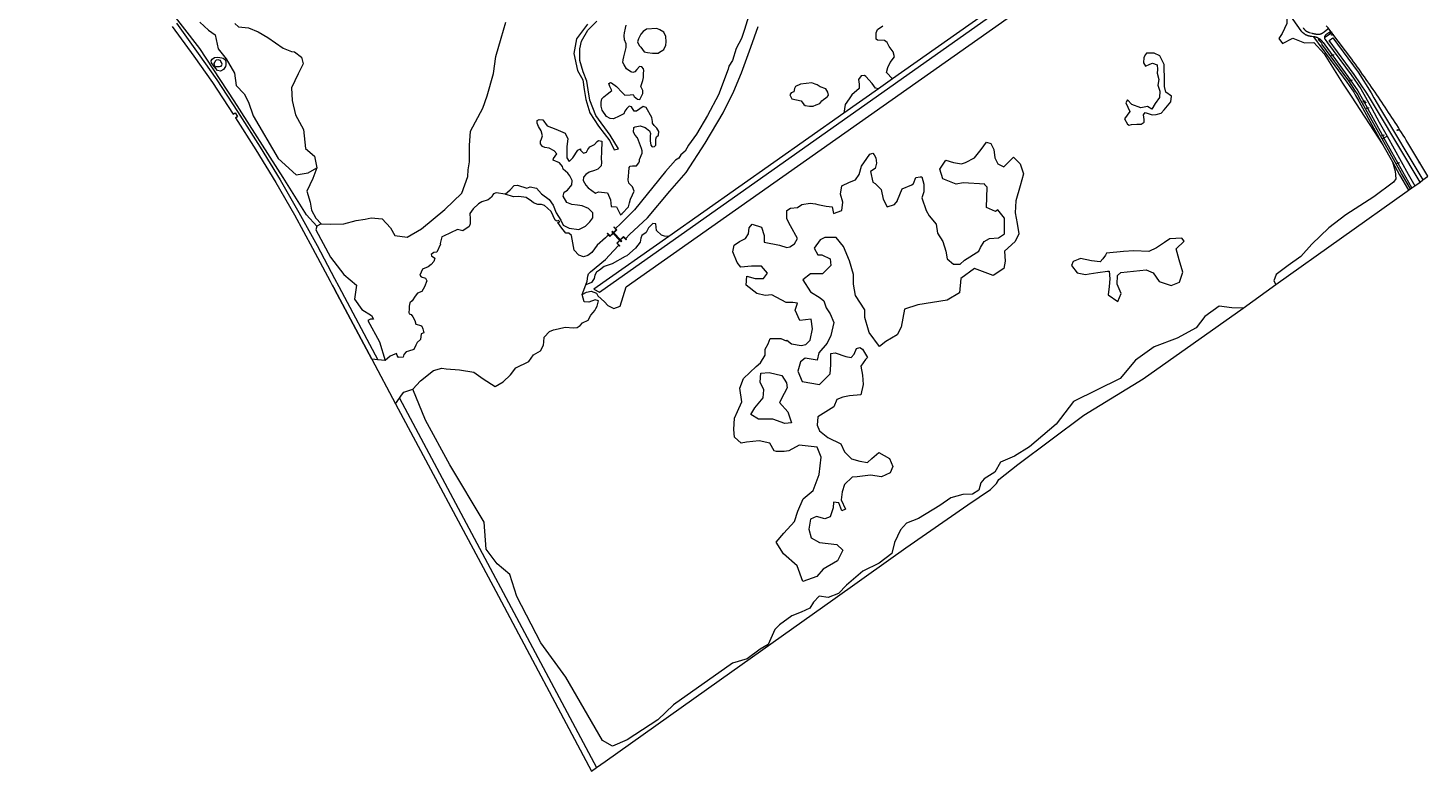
# Model space of a CAD drawing. Header units: metres. Extents: x 138165 to 154469, y 480134 to 494189.
# Tile 1043 of 1056: x 144128 to 145363, y 491221 to 491876. Entities that reach past the tile are written whole.
import ezdxf

# ---------------------------------------------------------------- set-up
doc = ezdxf.new("R2010")
doc.units = ezdxf.units.M
doc.header["$LTSCALE"] = 0.001
doc.header["$MEASUREMENT"] = 0
for name, color, linetype, lineweight in [('TOP-L-topo objecten punt', 7, 'Continuous', 0), ('TOP-L-topo objecten vlak', 7, 'Continuous', 0), ('TOP-L-water beschoeiing', 7, 'Continuous', 0)]:
    doc.layers.add(name, color=color, linetype=linetype, lineweight=lineweight)
doc.styles.add('Style-STANDARD', font='STANDARD.shx')

# ---------------------------------------------------------------- blocks, each defined once
blk = doc.blocks.new('39')
at = {"layer": 'TOP-L-topo objecten punt', "color": 7, "linetype": 'Continuous', "lineweight": 0}
for p, q in [((0.0175, 0.0175), (-0.0175, 0.0175)), ((-0.0175, 0.0175), (-0.0175, -0.0175)), ((0.0175, 0.0175), (0.0175, -0.0175)), ((0.0175, -0.0175), (-0.0175, -0.0175))]:
    blk.add_line(p, q, dxfattribs=at)
blk.add_circle((0, 0), 0.0332, dxfattribs=at)
blk = doc.blocks.new('121')
at = {"layer": 'TOP-L-topo objecten punt', "color": 7, "linetype": 'Continuous', "lineweight": 0}
blk.add_circle((0, 0), 0.025, dxfattribs=at)
at = {"layer": 'TOP-L-topo objecten punt', "color": 7, "linetype": 'Continuous', "lineweight": 0, "style": 'Style-STANDARD'}
blk.add_text('LD', height=0.06, dxfattribs=at).set_placement((0.0483, 0))
blk = doc.blocks.new('16')
at = {"layer": 'TOP-L-topo objecten punt', "color": 7, "linetype": 'Continuous', "lineweight": 0}
blk.add_circle((0, 0), 0.025, dxfattribs=at)
at = {"layer": 'TOP-L-topo objecten punt', "color": 7, "linetype": 'Continuous', "lineweight": 0, "style": 'Style-STANDARD'}
blk.add_text('LM', height=0.06, dxfattribs=at).set_placement((0.0483, 0))
blk = doc.blocks.new('14')
at = {"layer": 'TOP-L-topo objecten punt', "color": 7, "linetype": 'Continuous', "lineweight": 0}
blk.add_circle((0, 0), 0.025, dxfattribs=at)
at = {"layer": 'TOP-L-topo objecten punt', "color": 7, "linetype": 'Continuous', "lineweight": 0, "style": 'Style-STANDARD'}
blk.add_text('VB', height=0.06, dxfattribs=at).set_placement((0.0483, 0))
blk = doc.blocks.new('11')
at = {"layer": 'TOP-L-topo objecten punt', "color": 7, "linetype": 'Continuous', "lineweight": 0}
blk.add_circle((0, 0), 0.025, dxfattribs=at)
at = {"layer": 'TOP-L-topo objecten punt', "color": 7, "linetype": 'Continuous', "lineweight": 0, "style": 'Style-STANDARD'}
blk.add_text('AB', height=0.06, dxfattribs=at).set_placement((0.0483, 0))

msp = doc.modelspace()

# ---------------------------------------------------------------- linework, layer by layer
at = {"layer": 'TOP-L-topo objecten vlak', "flags": 128}
for points in [[(144383, 491701.2), (144373.9, 491711.1), (144353.3, 491744.2), (144310.2, 491811.7), (144279.8, 491857.8), (144181, 491985.4), (144128.3, 492046.7)], [(144693.5, 491692.2), (144627.4, 491645.7), (144632.3, 491642.9), (145154.3, 492011.9)], [(144617.1, 491640.8), (144620.9, 491642.9), (144624.8, 491643.9), (144629.7, 491642), (144630.8, 491639.7), (144636.8, 491634.6), (144639.5, 491631.1), (144645, 491628.5), (144650.5, 491630.6), (144655.7, 491647.7), (145150.8, 491996.6), (145160.9, 491995.3), (145169.4, 491994)], [(145226.9, 491917.7), (145230.3, 491901.9), (145231.7, 491894.4), (145238.2, 491885.7), (145238.2, 491879.7), (145234.2, 491871), (145231.2, 491866.7), (145234.5, 491862.2), (145243.7, 491867), (145254, 491862.9), (145262.1, 491863.2), (145271.4, 491853.1), (145287.3, 491827.1), (145295, 491815.8), (145323.1, 491772.9)], [(144766, 491893.6), (144760, 491874.6), (144757.4, 491866.6), (144752.9, 491857.7), (144749.6, 491847.1), (144746.4, 491842.1), (144745.7, 491839.6), (144737.3, 491817.1), (144727.6, 491798.8), (144717.9, 491782.4), (144710.8, 491772.5), (144707.9, 491767.3), (144704, 491764.1), (144702.2, 491761), (144699.4, 491759.5), (144690.5, 491749.5), (144663.1, 491715.6), (144650.8, 491703.2), (144646.4, 491699)], [(145262, 491868.2), (145260.3, 491868.4), (145260, 491868.4), (145259.7, 491868.4), (145259.4, 491868.5), (145259.1, 491868.5), (145258.8, 491868.6), (145258.4, 491868.7), (145258.1, 491868.7), (145257.8, 491868.8), (145257.5, 491868.9), (145257.2, 491869), (145256.9, 491869.1), (145256.6, 491869.2), (145256.3, 491869.3), (145256, 491869.5), (145255.7, 491869.6), (145255.4, 491869.7), (145255.1, 491869.9), (145254.9, 491870), (145254.6, 491870.2), (145254.3, 491870.4), (145254, 491870.5), (145253.8, 491870.7), (145253.5, 491870.9), (145253.2, 491871.1), (145253, 491871.3), (145252.7, 491871.5), (145252.5, 491871.7), (145252.3, 491871.9), (145252, 491872.1), (145251.8, 491872.4), (145251.6, 491872.6), (145251.4, 491872.8), (145251.2, 491873.1), (145250.9, 491873.3), (145236.9, 491893.3)], [(144259.3, 491880), (144278.4, 491853.5), (144294.8, 491830.2), (144313.1, 491802.4), (144315.2, 491799.1), (144333, 491770.8), (144350.6, 491742), (144367.2, 491713.3), (144383.2, 491684), (144398.7, 491654.9), (144402.5, 491647.9), (144436.9, 491583.3)], [(144279.8, 491881.1), (144287.5, 491873.9), (144293.5, 491869.8), (144295.9, 491857.5), (144303.1, 491848.6), (144310.3, 491836.2), (144311.9, 491825.3), (144318.8, 491817.7), (144322.8, 491810.4), (144326.8, 491798.4), (144348.8, 491760.9), (144364.9, 491746.5), (144375.5, 491748.2), (144383, 491752.6)], [(144310.6, 491879.8), (144313.9, 491876.9), (144322.8, 491876.1), (144331.2, 491872.5), (144339.7, 491867.6), (144353.3, 491858), (144360.6, 491855.2), (144363.4, 491854.8), (144369.4, 491850.3), (144371, 491844.3), (144366.6, 491835.5), (144360.6, 491823), (144361.4, 491812.1), (144364.2, 491799.3), (144371.4, 491786.4), (144373, 491769.5), (144381, 491762.9), (144383, 491752.6)], [(144386.9, 491703.2), (144394.7, 491702.8), (144406.9, 491703.2), (144417.7, 491706.2), (144425.5, 491707.2), (144430.9, 491708.6), (144440.6, 491707.6), (144448, 491699.8), (144451.9, 491693), (144462.6, 491691.5), (144475.3, 491698.8), (144495.8, 491716), (144510.9, 491730.4), (144516.2, 491745), (144516.5, 491750.8), (144517.5, 491757.8), (144517.5, 491772.4), (144518.6, 491785), (144529.3, 491805.1), (144533.2, 491816), (144538.7, 491835.9), (144541, 491850.8), (144545.7, 491866.9), (144549.6, 491881)], [(144621.6, 491879.3), (144612.1, 491866.4), (144609.6, 491853.4), (144612.8, 491838.3), (144617.5, 491830.1), (144618.7, 491821.6), (144620.3, 491812.8), (144623.8, 491801.1), (144631.3, 491789.2), (144641.4, 491776.3), (144645.2, 491768.4), (144649, 491769.4), (144641.7, 491781.3), (144629.1, 491798.7), (144623.8, 491812.2), (144622.2, 491821.4), (144621.2, 491828.9), (144617.8, 491837.1), (144614.9, 491847.2), (144614.9, 491857.6), (144616.5, 491864.2), (144621.9, 491873.9), (144629.8, 491881.8)], [(144968.7, 491886), (144890.6, 491831)], [(144255.6, 491877.3), (144274.7, 491850.9), (144291, 491827.7), (144309.3, 491799.9), (144311.1, 491801), (144313.2, 491797.8), (144311.4, 491796.7), (144329.2, 491768.4), (144346.8, 491739.7), (144363.3, 491711.1), (144379.3, 491681.9), (144394.7, 491652.8), (144396.6, 491649.3), (144398.5, 491645.7), (144431.5, 491583.8)], [(144549.1, 491729.3), (144553.6, 491733.3), (144557.1, 491737), (144560, 491737.2), (144568.1, 491734.7), (144571.2, 491735.8), (144576.8, 491734.7), (144581.1, 491729.6), (144588, 491724.8), (144591.3, 491719.6), (144594.2, 491712.8), (144598.3, 491706.4), (144600.2, 491702), (144605.6, 491699.4), (144614.1, 491698.3), (144619.8, 491701.2), (144623.8, 491704.9), (144626.5, 491708.4), (144626.3, 491713), (144622.5, 491716.7), (144617, 491719.2), (144612.8, 491719.8), (144607.8, 491720.4), (144603.5, 491722.1), (144600.2, 491727.7), (144601, 491731), (144604.1, 491732.9), (144608, 491737.6), (144608.1, 491741.3), (144606, 491745.5), (144604.3, 491747.8), (144600.2, 491751.5), (144599.6, 491753.8), (144597.1, 491757.1), (144591.5, 491759.4), (144591.7, 491760.8), (144594.6, 491765), (144592.3, 491767.5), (144587.9, 491769.9), (144584.2, 491770.6), (144582.1, 491771.4), (144580.3, 491773.7), (144580.1, 491776.1), (144581.1, 491778.2), (144581.9, 491780.9), (144580.9, 491785.3), (144578.4, 491789), (144577.2, 491792.1), (144577.2, 491794.4), (144579, 491795.3), (144582.3, 491795), (144586.1, 491789.7), (144593.9, 491786.6), (144601.9, 491783.2), (144604.2, 491778.2), (144603.6, 491771.4), (144603.4, 491765.2), (144603.4, 491762.5), (144603.6, 491761.5), (144605.4, 491758.2), (144608.7, 491761.3), (144613.3, 491768.3), (144615.4, 491769.3), (144615.6, 491768.1), (144618.1, 491765.6), (144620.9, 491766.5), (144622, 491768.9), (144623.8, 491771), (144625.5, 491772), (144627.8, 491773.3), (144630.1, 491775.8), (144631.5, 491776.8), (144634.4, 491776.2), (144634.2, 491776), (144634, 491766.4), (144633.6, 491761.1), (144634, 491757.4), (144633.6, 491754.4), (144630.7, 491751.4), (144627.8, 491750.3), (144623.2, 491748.7), (144620.1, 491746.8), (144618.3, 491744.5), (144618, 491741.4), (144620.1, 491737.3), (144622.2, 491735), (144628.8, 491730.2), (144631.3, 491731.5), (144639.4, 491730.7), (144641.9, 491724.5), (144642.7, 491718.4), (144647.2, 491718.2), (144650.7, 491711.2), (144652.4, 491712.2), (144657.8, 491718.2), (144658.6, 491721.6), (144659.7, 491724.9), (144661.5, 491728.8), (144662.7, 491732.1), (144661.3, 491735.8), (144658, 491739.1), (144658, 491739.3), (144657.6, 491741.8), (144657.8, 491745.4), (144658.2, 491748.4), (144658.4, 491752.8), (144659.2, 491754.2), (144661.3, 491754.5), (144664.8, 491754.4), (144666.9, 491757.1), (144667.5, 491758.4), (144667.5, 491759.8), (144670, 491765.6), (144670, 491767.5), (144669.2, 491769.6), (144665.9, 491779.1), (144663.6, 491781.3), (144662.3, 491784), (144662.5, 491788.2), (144663.6, 491788.8), (144668.1, 491789.6), (144672.5, 491788.2), (144676.4, 491785.3), (144677.2, 491783), (144677, 491780.9), (144676.8, 491776.4), (144677.4, 491772.7), (144678.7, 491771.2), (144680.8, 491771.4), (144682, 491772.7), (144682, 491775.1), (144681.8, 491778), (144682.6, 491779.9), (144684.3, 491781.3), (144684.5, 491784.5), (144682.8, 491787.5), (144680.5, 491789.8), (144679.1, 491791.9), (144678.9, 491793.5), (144678.5, 491796.9), (144673.3, 491805.8), (144670.8, 491806.6), (144665, 491802.7), (144662.9, 491802.7), (144660.5, 491806.4), (144658.4, 491807.1), (144656.3, 491805), (144654.5, 491802.7), (144653.6, 491800.2), (144649.7, 491798.1), (144644.5, 491795.9), (144641.8, 491796.1), (144638.5, 491797.9), (144634.6, 491803.3), (144633.6, 491807.1), (144633.6, 491810.6), (144634.2, 491813.3), (144636.1, 491815.1), (144638.9, 491817.6), (144643.1, 491820.9), (144641.4, 491824.4), (144640.4, 491826.9), (144642.1, 491827.8), (144642.9, 491827.6), (144647.2, 491824.2), (144652.4, 491819.1), (144654.5, 491816.8), (144659.4, 491817), (144661.9, 491817.2), (144662.7, 491815.6), (144665.8, 491813.1), (144667.7, 491812.7), (144670.6, 491818), (144670.4, 491820.9), (144668.7, 491824.4), (144670.6, 491829.7), (144671, 491832.3), (144671, 491835.9), (144671.4, 491838.3), (144671.2, 491840), (144669.6, 491841.7), (144667.5, 491841.9), (144665.2, 491839.4), (144663.4, 491837.3), (144661.7, 491836.5), (144659.8, 491837.3), (144656.1, 491840), (144654.1, 491843.3), (144652.8, 491845.4), (144653, 491847.9), (144653.8, 491850.4), (144655.9, 491858.7), (144655.7, 491862), (144654.3, 491865.5), (144654, 491869.4), (144654.3, 491871.5), (144655.3, 491875.6), (144655.9, 491878.3)], [(144655.4, 491690.1), (144655.6, 491690.3), (144658.8, 491693.9), (144674.7, 491708.4), (144694.2, 491732), (144708.8, 491748.4), (144725.5, 491774.3), (144741.3, 491801), (144750.6, 491820.2), (144757.4, 491836.3), (144765.7, 491859.1), (144772.2, 491877.1)], [(144671.7, 491855), (144674.6, 491854.2), (144678.9, 491853.7), (144681.8, 491853.7), (144683.9, 491853.8), (144686.8, 491855.8), (144687.2, 491855.8), (144688.9, 491856.9), (144690.9, 491860.6), (144691.1, 491863.7), (144690.9, 491868.4), (144689.1, 491872.2), (144685.4, 491874.4), (144682.9, 491875.5), (144673.8, 491874.9), (144670.7, 491872.8), (144668.8, 491870.3), (144666.7, 491866.4), (144665.9, 491863.7), (144667.1, 491860.4), (144668.6, 491859.1), (144671.7, 491855)], [(144890.6, 491831), (144885.2, 491836.7), (144886.4, 491841.1), (144888.7, 491845.4), (144892.3, 491850.6), (144891.1, 491854.9), (144887.6, 491859.6), (144886, 491863.2), (144883.6, 491864.8), (144877.3, 491865.2), (144876.1, 491866), (144876.1, 491871.5), (144877.3, 491874.7), (144882, 491877.8)], [(145252.7, 491876), (145252.8, 491875.8), (145253, 491875.6), (145253.1, 491875.4), (145253.3, 491875.2), (145253.5, 491875), (145253.7, 491874.8), (145253.9, 491874.6), (145254, 491874.4), (145254.2, 491874.2), (145254.4, 491874), (145254.6, 491873.8), (145254.9, 491873.7), (145255.1, 491873.5), (145255.3, 491873.3), (145255.5, 491873.2), (145255.7, 491873), (145256, 491872.9), (145256.2, 491872.8), (145256.5, 491872.6), (145256.7, 491872.5), (145256.9, 491872.4), (145257.2, 491872.3), (145257.4, 491872.2), (145257.7, 491872.1), (145258, 491872), (145260.6, 491871.2), (145260.9, 491871.1), (145261.3, 491871), (145261.7, 491870.9), (145262.1, 491870.9), (145262.5, 491870.8), (145262.8, 491870.7), (145263.2, 491870.6), (145263.6, 491870.6), (145264, 491870.5), (145264.4, 491870.5), (145264.7, 491870.5), (145265.1, 491870.4), (145265.5, 491870.4), (145265.9, 491870.4), (145266.3, 491870.4), (145266.5, 491870.4), (145266.7, 491870.4), (145266.9, 491870.4), (145267.1, 491870.4), (145267.3, 491870.5), (145267.5, 491870.5), (145267.7, 491870.5), (145267.9, 491870.6), (145268.1, 491870.6), (145268.3, 491870.7), (145268.4, 491870.8), (145268.6, 491870.8), (145268.8, 491870.9), (145269, 491871), (145269.2, 491871.1), (145269.3, 491871.2), (145269.5, 491871.3), (145271.4, 491872.6), (145274.6, 491875.1), (145274.6, 491875.2), (145274.7, 491875.2), (145274.7, 491875.3), (145274.7, 491875.3), (145274.7, 491875.4), (145274.8, 491875.5), (145274.8, 491875.5), (145274.8, 491875.6), (145274.8, 491875.6), (145274.7, 491875.7), (145274.7, 491875.8), (145274.7, 491875.8), (145274.7, 491875.9)], [(145262, 491868.2), (145291.2, 491828.2), (145297.3, 491819.2), (145298.5, 491817.1), (145301.7, 491811.5), (145323.1, 491772.9)], [(145267.4, 491866.1), (145267.1, 491866.3), (145266.9, 491866.4), (145266.6, 491866.6), (145266.4, 491866.7), (145266.1, 491866.9), (145265.9, 491867), (145265.6, 491867.1), (145265.3, 491867.3), (145265.1, 491867.4), (145264.8, 491867.5), (145264.5, 491867.6), (145264.2, 491867.7), (145264, 491867.8), (145263.7, 491867.8), (145263.4, 491867.9), (145263.1, 491868), (145262.8, 491868), (145262.5, 491868.1), (145262.2, 491868.1), (145262, 491868.2)], [(145277.1, 491872.9), (145272.8, 491870), (145272.7, 491869.9), (145272.5, 491869.8), (145272.4, 491869.7), (145272.3, 491869.6), (145272.2, 491869.4), (145272.1, 491869.3), (145272.1, 491869.2), (145272, 491869.1), (145271.9, 491869), (145271.8, 491868.8), (145271.8, 491868.7), (145271.7, 491868.5), (145271.7, 491868.4), (145271.6, 491868.3), (145271.6, 491868.1), (145271.6, 491868), (145271.5, 491867.8), (145271.5, 491867.7), (145271.5, 491867.5), (145271.5, 491867.4), (145271.5, 491867.2), (145271.5, 491867.1)], [(145278.1, 491871.6), (145271.5, 491867.1)], [(145271.5, 491867.1), (145271.6, 491866.9), (145271.6, 491866.8), (145271.6, 491866.7), (145271.6, 491866.5), (145271.7, 491866.4), (145271.7, 491866.3), (145271.8, 491866.2), (145271.8, 491866), (145271.9, 491865.9), (145272, 491865.8), (145272.1, 491865.7), (145274.3, 491862.9), (145295.1, 491834.5), (145303.5, 491822.3), (145313.3, 491805), (145319.9, 491792.8), (145326.7, 491780.6)], [(145274.7, 491875.9), (145272.9, 491877.9)], [(145277.1, 491872.9), (145274.7, 491875.9)], [(145355.8, 491740.1), (145318.3, 491802.8), (145312.1, 491813.2), (145309, 491818.4), (145297.7, 491834.9), (145275.7, 491864.8), (145278.8, 491867.1), (145301.2, 491836.9), (145312.6, 491818.8), (145315.1, 491814.2), (145321, 491804.4), (145358.2, 491741.9)], [(145278.1, 491871.6), (145277.1, 491872.9)], [(145358.2, 491741.9), (145362.4, 491744.9), (145362.8, 491745.2), (145348.6, 491768.8), (145345.1, 491774.6), (145343.7, 491776.9), (145342.3, 491779.2), (145340.9, 491781.4), (145339.5, 491783.7), (145338.1, 491785.9), (145336.7, 491788.2), (145335.3, 491790.4), (145333.8, 491792.6), (145332.4, 491794.9), (145331, 491797.1), (145329.5, 491799.3), (145328.1, 491801.5), (145326.6, 491803.7), (145325.1, 491806), (145323.7, 491808.2), (145322.2, 491810.4), (145320.7, 491812.6), (145319.2, 491814.8), (145317.7, 491817.1), (145316.1, 491819.3), (145314.6, 491821.6), (145313, 491823.8), (145311.5, 491826.1), (145309.9, 491828.3), (145308.4, 491830.6), (145306.8, 491832.8), (145305.2, 491835), (145303.6, 491837.2), (145302, 491839.5), (145300.4, 491841.7), (145298.8, 491843.9), (145297.2, 491846.1), (145295.6, 491848.3), (145278.1, 491871.6)], [(145322.4, 491778.3), (145303.4, 491812.5), (145300.3, 491818.1), (145299, 491820.2), (145292.9, 491829.4), (145269.1, 491861.7), (145269.5, 491862), (145269.1, 491862.5), (145268.9, 491862.7), (145268.8, 491863), (145268.6, 491863.2), (145268.4, 491863.4), (145268.2, 491863.6), (145268, 491863.8), (145267.8, 491864), (145267.6, 491864.2), (145267.4, 491864.4), (145267.2, 491864.6), (145267, 491864.7), (145266.8, 491864.9), (145266.6, 491865.1), (145267.4, 491866.1)], [(145267.4, 491866.1), (145267.6, 491865.9), (145267.9, 491865.7), (145268.1, 491865.5), (145268.3, 491865.3), (145268.6, 491865.1), (145268.8, 491864.9), (145269, 491864.7), (145269.2, 491864.5), (145269.4, 491864.2), (145269.6, 491864), (145269.8, 491863.8), (145270, 491863.5), (145270.2, 491863.3), (145270.4, 491863), (145271.9, 491861), (145292.2, 491833.1), (145300.9, 491820.4), (145304.8, 491813.6), (145324, 491779.1)], [(144292.9, 491850), (144295.7, 491850.1), (144299.3, 491849.7), (144300.3, 491849.3), (144301.5, 491848.5), (144302.5, 491847.1), (144302.8, 491845.9), (144302.8, 491844.6), (144302.9, 491843.5), (144302.6, 491841.8), (144300.7, 491839.3), (144298, 491837.7), (144295.3, 491838.4), (144292.6, 491841.8), (144290.2, 491845.2), (144289.8, 491846.8), (144290.6, 491848.4), (144292.9, 491850)], [(144294.5, 491841.8), (144295.6, 491841.9), (144296.7, 491841.8), (144297.3, 491841.8), (144298.6, 491842.3), (144299.2, 491843.2), (144299.5, 491844.1), (144299, 491845.4), (144298.5, 491846.4), (144298.1, 491847.2), (144297, 491847.6), (144296.1, 491847.8), (144294.3, 491847.5), (144293.4, 491846.5), (144293.1, 491845.9), (144292.8, 491845.4), (144292.2, 491844.7), (144292.4, 491843.5), (144293.1, 491842.1), (144293.9, 491841.7), (144294.5, 491841.8)], [(145126.3, 491820.2), (145126.1, 491814.7), (145122.3, 491809.2), (145119.3, 491804.3), (145115.5, 491806.8), (145109.6, 491805.4), (145101.8, 491808.5), (145097.9, 491812.6), (145096.3, 491809.8), (145099.8, 491802.4), (145095.2, 491795.8), (145097.7, 491791.2), (145099.2, 491790.1), (145101.5, 491790.8), (145106.2, 491791.2), (145110, 491791.2), (145112.5, 491792.9), (145112.5, 491795.2), (145111.9, 491799.2), (145113.4, 491801.3), (145119.7, 491799.4), (145123.1, 491799.6), (145127.6, 491800.9), (145130.3, 491803.7), (145136.2, 491810.9), (145136.7, 491815.9), (145131.6, 491819.3), (145130.5, 491824.2), (145130.5, 491834.1), (145130.3, 491838.3), (145130.3, 491843.8), (145126.3, 491851.3), (145121.4, 491853.8), (145114.7, 491853.6), (145113.6, 491852.5), (145112.3, 491849.8), (145111.9, 491845.3), (145113.6, 491842.2), (145117.4, 491843.9), (145119.9, 491844.9), (145124, 491843.4), (145124.2, 491839.4), (145124, 491836), (145125.4, 491830.5), (145124.6, 491825.4), (145126.3, 491820.2)], [(144878.3, 491822.3), (144875.7, 491822.9), (144872.6, 491826.9), (144867, 491833.2), (144865.8, 491834), (144863.1, 491833.6), (144860.7, 491830.4), (144861.1, 491826.5), (144861.1, 491822.5), (144854.8, 491817), (144852.4, 491813.4), (144848.9, 491808.3), (144847.8, 491800.9)], [(144890.6, 491831), (144878.3, 491822.3)], [(144829.9, 491812.9), (144831.8, 491814.2), (144833.3, 491815.4), (144834.1, 491816.7), (144833.7, 491819.4), (144831.8, 491822.1), (144826.9, 491824.1), (144824.3, 491825.8), (144822.5, 491826.5), (144819.6, 491827.4), (144809.6, 491826.5), (144805, 491824.2), (144804.3, 491822.5), (144803.6, 491819.5), (144801.2, 491818.6), (144800, 491816.9), (144801.9, 491813.5), (144810.1, 491811.7), (144812.4, 491808.4), (144813.7, 491807.6), (144817.3, 491806.9), (144820.6, 491807), (144823.4, 491808.1), (144826.6, 491809.4), (144827.3, 491810.5), (144828.4, 491811.8), (144829.9, 491812.9)], [(144878.3, 491822.3), (144847.8, 491800.9)], [(144847.8, 491800.9), (144693.5, 491692.2)], [(145324, 491779.1), (145326.7, 491780.6)], [(145326.7, 491780.6), (145345.3, 491746.9), (145345.3, 491746.9), (145351.1, 491736.7)], [(144979.4, 491657.8), (144962.8, 491663.8), (144950.9, 491655.1), (144949.6, 491642.5), (144938.9, 491635.9), (144913, 491631.9), (144901.1, 491627.9), (144898.4, 491612), (144894.6, 491605.5), (144884.7, 491599.5), (144879.1, 491595), (144870.1, 491607.4), (144869.4, 491609.4), (144866.1, 491620.7), (144866.1, 491627.3), (144858.1, 491640), (144856.1, 491649.9), (144856.1, 491658.6), (144852.8, 491670.5), (144847.5, 491683.1), (144840.9, 491691.1), (144830.9, 491691.1), (144826.9, 491689.1), (144821.6, 491681.8), (144824.9, 491675.8), (144828.3, 491675.8), (144835.6, 491672.5), (144836.2, 491666.5), (144828.9, 491659.2), (144818.3, 491659.2), (144811.7, 491653.9), (144818.3, 491643.3), (144826.9, 491638), (144830.2, 491635.3), (144832.2, 491629.3), (144835.6, 491624), (144838.9, 491616.1), (144836.2, 491604.8), (144832.9, 491598.1), (144825.6, 491589.5), (144824.3, 491582.9), (144813.6, 491584.8), (144809.5, 491581.6), (144807.2, 491573.4), (144811, 491564.3), (144826.3, 491561.6), (144835.6, 491570.9), (144836.2, 491578.9), (144836.2, 491588.8), (144840.2, 491589.5), (144849.5, 491586.2), (144854.1, 491585.5), (144856.8, 491588.2), (144858.8, 491593.2), (144861.8, 491594.3), (144864.2, 491592.6), (144868.6, 491585.5), (144866.8, 491583.6), (144862.8, 491577.6), (144864.1, 491569.7), (144864.8, 491561.7), (144862.8, 491552.4), (144852.8, 491551.7), (144846.8, 491550.4), (144841.5, 491548.4), (144838.9, 491541.8), (144824.9, 491533.1), (144824.3, 491525.8), (144826.2, 491520.6), (144833.7, 491514.9), (144845.2, 491509.3), (144848.2, 491502.3), (144854.5, 491496.1), (144861.8, 491494.1), (144868.7, 491492.7), (144872.3, 491496.4), (144878.6, 491501.7), (144887.9, 491496.4), (144890.9, 491489.4), (144888.5, 491483.8), (144881, 491480.2), (144871.1, 491481.5), (144859.5, 491480.2), (144855.2, 491479.9), (144848.3, 491473.3), (144846.3, 491467), (144845.3, 491460), (144849.3, 491451.8), (144845.9, 491450.1), (144843.3, 491457.4), (144838.7, 491457.7), (144838.3, 491452.8), (144835.7, 491444.8), (144831.1, 491443.2), (144823.5, 491445.2), (144818.2, 491442.8), (144816.9, 491433.9), (144818.8, 491426.3), (144826.4, 491422.3), (144841.6, 491420.4), (144846.9, 491415.4), (144842, 491406.1), (144829.4, 491398.9), (144823.8, 491392.2), (144811.6, 491388), (144806.6, 491401.8), (144794.4, 491412.3), (144788.1, 491422.6), (144794.7, 491430.5), (144804.3, 491440.8), (144807.3, 491450), (144811.9, 491460.9), (144820.8, 491468.2), (144826.1, 491482.1), (144827.8, 491497.6), (144824.1, 491506.2), (144808.3, 491508.2), (144799.2, 491503.2), (144795.1, 491502.6), (144788.4, 491502.6), (144786.4, 491503.2), (144782.4, 491509.9), (144773.1, 491511.9), (144761.9, 491510.6), (144757.2, 491509.9), (144751.2, 491515.2), (144750.6, 491521.8), (144751.2, 491531.8), (144753.9, 491537.8), (144757.9, 491546.4), (144755.9, 491558.4), (144759.2, 491567), (144770.3, 491577.4), (144774.3, 491580.8), (144778.3, 491587.4), (144778.3, 491592.7), (144780.9, 491597.4), (144782.9, 491602), (144792.2, 491602), (144796.9, 491600), (144797.5, 491600.7), (144801.5, 491597.4), (144810.1, 491596), (144814.1, 491596.7), (144818.1, 491600.7), (144820.1, 491610.6), (144818.8, 491619.3), (144808.8, 491617.9), (144804.8, 491627.2), (144806.8, 491633.2), (144802.8, 491633.9), (144796.9, 491633.9), (144784.2, 491640.5), (144778.3, 491639.9), (144771, 491641.8), (144761.7, 491649.2), (144762.3, 491657.1), (144769.6, 491655.1), (144776.9, 491655.1), (144780.3, 491659.8), (144775, 491665.8), (144766.3, 491665.8), (144757, 491665.1), (144753.7, 491669.1), (144749.7, 491678.4), (144751.1, 491684.4), (144755.7, 491687.7), (144761, 491690.3), (144763.7, 491694.3), (144764.3, 491699.6), (144767, 491702.9), (144775, 491700.3), (144777.6, 491693), (144777.6, 491687), (144790.9, 491684.4), (144797.5, 491682.4), (144800.2, 491683), (144804.2, 491685.7), (144806.8, 491690.3), (144800.8, 491701.6), (144797.5, 491707.6), (144797.5, 491714.9), (144800.8, 491716.9), (144806.8, 491717.6), (144810.8, 491720.2), (144818.1, 491721.5), (144822.8, 491720.9), (144824.7, 491720.2), (144832.1, 491718.9), (144837.4, 491718.2), (144838.7, 491712.2), (144846, 491714.9), (144846.7, 491722.2), (144844.7, 491729.5), (144846, 491736.8), (144852.6, 491740.1), (144857.9, 491742.1), (144861.3, 491746.8), (144863.3, 491754.1), (144867.9, 491760.7), (144870.6, 491764.7), (144873.2, 491765.4), (144874.5, 491764), (144875.9, 491761.4), (144876.5, 491756.7), (144875.2, 491752.1), (144871.2, 491749.4), (144873.2, 491740.1), (144875.2, 491738.8), (144880.5, 491733.5), (144882.5, 491724.9), (144885.8, 491718.2), (144892.5, 491720.2), (144895.1, 491723.5), (144895.1, 491724.2), (144899.1, 491734.2), (144907.7, 491737.5), (144909.1, 491738.8), (144911.1, 491744.1), (144915, 491744.8), (144916.4, 491744.8), (144918.4, 491738.1), (144918.4, 491731.5), (144916.4, 491726.2), (144920.4, 491714.9), (144923, 491710.2), (144929, 491702.9), (144930.3, 491695), (144935, 491687.7), (144937.6, 491679), (144938.9, 491672.4), (144944.3, 491667.7), (144950.2, 491667.7), (144954.2, 491671.1), (144966.8, 491679), (144968.2, 491682.4), (144971.5, 491687.7), (144976.1, 491690.3), (144984.1, 491691), (144989.4, 491694.3), (144989.4, 491708.3), (144983.4, 491715.6), (144981.4, 491714.2), (144973.5, 491717.6), (144974.1, 491735.5), (144972.1, 491737.5), (144972.1, 491738.1), (144952.9, 491739.5), (144946.9, 491738.1), (144935, 491742.8), (144932.3, 491751.4), (144937.6, 491759.4), (144944.3, 491757.4), (144951.6, 491756.1), (144954.9, 491757.4), (144962.8, 491761.4), (144968.8, 491768.7), (144973.5, 491775.3), (144977.4, 491774), (144980.1, 491768.7), (144980.8, 491761.4), (144983.4, 491756.1), (144988.7, 491753.4), (144997.4, 491762), (145003.3, 491756.1), (145006, 491747.4), (145003.3, 491736.8), (144999.4, 491723.5), (144998.7, 491712.9), (145000.7, 491703.6), (145002, 491694.3), (144998.7, 491687.7), (144989.4, 491679), (144990.1, 491670.4), (144988.7, 491663.8), (144979.4, 491657.8)], [(145322.4, 491778.3), (145324, 491779.1)], [(145347.3, 491734), (145339.5, 491747.5), (145322.4, 491778.3)], [(145323.1, 491772.9), (145331.4, 491758)], [(145348.6, 491735), (145340.6, 491749.1), (145324, 491779.1)], [(145331.4, 491758), (145333.8, 491749.7), (145334.6, 491742.8), (145332.4, 491739.9), (145315.1, 491727.1), (145290.4, 491711.2), (145275.4, 491699.8), (145260.5, 491685.4), (145250.8, 491674.3), (145239.6, 491666.5), (145229, 491658.6), (145226.8, 491653.1), (145228.7, 491649.6)], [(145331.4, 491758), (145337.8, 491746.5), (145345.6, 491732.8)], [(144383, 491752.6), (144379.6, 491743.3), (144374.2, 491732.1), (144377.1, 491722.3), (144378.2, 491715.2), (144382, 491708.1), (144386.9, 491703.2)], [(145228.7, 491649.6), (145344.4, 491731.9), (145345.6, 491732.8)], [(145345.6, 491732.8), (145347.3, 491734)], [(145347.3, 491734), (145348.6, 491735)], [(145348.6, 491735), (145351.1, 491736.7)], [(145351.1, 491736.7), (145355.8, 491740.1)], [(145355.8, 491740.1), (145358.2, 491741.9)], [(144549.1, 491729.3), (144541.2, 491730.6), (144538.9, 491729.8), (144538.2, 491728.7), (144536.9, 491726.6), (144534, 491724.4), (144528.5, 491722.7), (144525.7, 491721), (144521, 491716.4), (144518, 491712.3), (144517.8, 491711.2), (144518.2, 491708.7), (144518.3, 491706.1), (144518.2, 491703.2), (144517.2, 491701), (144511.9, 491697.2), (144507, 491698.1), (144494.6, 491692.3), (144493.3, 491691.7), (144491.9, 491685.9), (144492.1, 491685.3), (144488.9, 491678.3), (144486.3, 491678.1), (144483.8, 491676.2), (144484, 491674.9), (144487.2, 491673), (144486.3, 491670), (144483.8, 491667.5), (144481.2, 491665.3), (144476.1, 491663.2), (144475.1, 491660.7), (144473.8, 491657.9), (144474.9, 491656.6), (144478.7, 491655.4), (144480, 491653), (144478, 491647.7), (144475.5, 491643.6), (144471.9, 491642.1), (144469.6, 491639.4), (144467, 491635.3), (144465.1, 491633.6), (144464.5, 491630.7), (144464.4, 491627.9), (144464, 491625.2), (144464.4, 491623.9), (144466.1, 491623.2), (144467.6, 491621.3), (144469.3, 491618.1), (144470.4, 491614.7), (144474.6, 491613.5), (144475.7, 491613), (144476.6, 491610.7), (144477.4, 491607.1), (144475.1, 491606.2), (144474.4, 491601.2), (144471.5, 491598.6), (144470.4, 491596.3), (144468.7, 491592.4), (144463.8, 491591), (144461.7, 491590.5), (144459.8, 491588), (144459.1, 491585.6), (144455.1, 491585.4), (144454, 491587.1), (144453.2, 491589), (144451.9, 491588.4), (144447.7, 491586.7), (144443.2, 491582.7)], [(144640.5, 491693.3), (144638.7, 491692.1), (144637.6, 491690.9), (144630.2, 491684.5), (144625.5, 491678), (144622, 491675.2), (144618.1, 491674.1), (144613.9, 491675.6), (144610, 491680), (144607.7, 491692.9), (144605.2, 491694.9), (144602.7, 491695), (144599, 491699.5), (144595.6, 491704.5), (144597.2, 491705.1), (144596.2, 491706.3), (144594.7, 491705.5), (144593.3, 491706.5), (144589.7, 491714), (144586.3, 491717), (144583.7, 491719.5), (144581.2, 491720.2), (144577.8, 491720.3), (144574.1, 491721.6), (144572.2, 491723.3), (144567.7, 491726.3), (144561, 491727.2), (144556.5, 491727.1), (144549.1, 491729.3)], [(144383, 491701.2), (144382.1, 491697.9), (144395, 491673.7), (144406.9, 491658.5), (144412.4, 491653.8), (144418.1, 491649.1), (144416.3, 491636.7), (144422.6, 491627.6), (144431.2, 491622.3), (144432.9, 491619.3), (144430.4, 491619.3), (144428.1, 491618), (144438.4, 491599.2), (144443.2, 491582.7)], [(144386.9, 491703.2), (144383, 491701.2)], [(144693.5, 491692.2), (144689.7, 491692.5), (144686.9, 491693.3), (144682.6, 491697.3), (144682.2, 491700.4), (144681.8, 491703.2), (144679.4, 491703.6), (144675.5, 491699.6), (144673.5, 491695.7), (144669.6, 491692.9), (144668.8, 491690.5), (144668, 491687), (144664, 491681.8), (144656.5, 491675.1), (144655, 491674.3), (144643.5, 491668), (144636.4, 491665.7), (144632.4, 491662.5), (144629.7, 491660.5), (144628.1, 491658.1), (144627.7, 491655), (144625.3, 491651.4), (144620.1, 491649.4)], [(144644.1, 491695), (144641.6, 491692.6), (144639.2, 491695), (144639, 491694.8), (144640.5, 491693.3)], [(144640.5, 491693.3), (144641.5, 491692.1), (144644.3, 491694.8)], [(144644.7, 491695.6), (144643.6, 491696.7), (144643, 491696.1), (144644.1, 491695)], [(144644.3, 491694.8), (144644.1, 491695)], [(144644.3, 491694.8), (144644.8, 491694.2), (144649.7, 491689.2), (144650.1, 491688.7)], [(144646.4, 491699), (144645, 491700.5), (144644.8, 491700.3), (144647.1, 491697.9), (144644.7, 491695.6)], [(144644.7, 491695.6), (144644.9, 491695.4)], [(144644.9, 491695.4), (144647.5, 491697.9), (144646.4, 491699)], [(144650.7, 491689.3), (144650.3, 491689.8), (144645.4, 491694.8), (144644.9, 491695.4)], [(144620.1, 491649.4), (144621.3, 491652.6), (144621.9, 491657), (144622.6, 491659.2), (144624.4, 491661), (144637.5, 491671.8), (144644.5, 491679.5), (144649.4, 491684.3)], [(144650.1, 491688.7), (144647.5, 491686.2), (144649.4, 491684.3)], [(144649.4, 491684.3), (144650, 491683.6), (144650.3, 491683.8), (144647.9, 491686.2), (144650.3, 491688.5)], [(144650.3, 491688.5), (144650.1, 491688.7)], [(144650.3, 491688.5), (144651.4, 491687.3), (144652, 491687.9), (144650.9, 491689.1)], [(144655.4, 491690.1), (144653.5, 491692), (144650.7, 491689.3)], [(144650.7, 491689.3), (144650.9, 491689.1)], [(144650.9, 491689.1), (144653.5, 491691.5), (144655.9, 491689.2), (144656.1, 491689.4), (144655.4, 491690.1)], [(145050, 491670), (145048.5, 491666.4), (145053.6, 491659.9), (145060.7, 491658.5), (145063.9, 491659.2), (145071.8, 491660.3), (145080.1, 491661.4), (145081.8, 491661.4), (145082.2, 491654.6), (145081.8, 491648.1), (145080.8, 491640.6), (145089.4, 491634.9), (145092.2, 491641.7), (145088.6, 491649.9), (145089, 491657.8), (145091.9, 491660.3), (145114.4, 491662.8), (145120.5, 491659.9), (145125.9, 491652.4), (145136.3, 491648.8), (145143.8, 491651.7), (145146.7, 491660.6), (145143.4, 491671.4), (145140.9, 491681.1), (145147.7, 491687.9), (145145.9, 491690.7), (145135.2, 491690), (145130.5, 491686.8), (145123.4, 491682.1), (145116.6, 491678.9), (145103.3, 491679.3), (145094.4, 491678.9), (145079.3, 491677.5), (145078.3, 491675.7), (145076.1, 491672.5), (145073.6, 491669.6), (145066.1, 491670.7), (145056.4, 491672.8), (145054.3, 491671.7), (145050, 491670)], [(144617.1, 491640.8), (144620.1, 491649.4)], [(145199.7, 491629), (145228.7, 491649.6)], [(144467.6, 491557.4), (144474.3, 491564.9), (144486, 491574), (144493.2, 491576.1), (144497.2, 491575.5), (144508.8, 491574.4), (144521.5, 491572.5), (144529.6, 491566.6), (144540.4, 491559.8), (144547.2, 491563.8), (144553.7, 491570), (144558.4, 491576.2), (144569.9, 491581.8), (144574.2, 491587.7), (144580.1, 491591.4), (144582.9, 491596.4), (144583.2, 491599.2), (144583.5, 491603.2), (144588.1, 491608.2), (144591.8, 491609.7), (144595.9, 491610.6), (144602.1, 491612.2), (144609.2, 491611.6), (144612.6, 491611.9), (144615.1, 491613.7), (144617.3, 491615.9), (144622.2, 491618.4), (144624.7, 491622.7), (144626.6, 491625.2), (144628.1, 491626.7), (144629, 491628.6), (144630.3, 491630.5), (144631.4, 491635.2), (144628.4, 491636.3), (144623, 491634.2), (144618.7, 491634.6), (144617.1, 491640.8)], [(145199.7, 491629), (145189.7, 491629.1), (145178.6, 491630.7), (145166, 491621.5), (145158.4, 491611.5), (145141.6, 491602.5), (145121.5, 491594.7), (145104.9, 491583.1), (145091.4, 491566.9), (145050.1, 491546.5), (145035, 491526.6), (145011.3, 491506.7), (144998.3, 491498.3), (144986, 491493), (144980.9, 491484.3), (144971.5, 491478.3), (144968.6, 491474.9), (144966.8, 491468.4), (144961.3, 491465), (144952.7, 491464.5), (144942.1, 491461.8), (144932.3, 491454.9), (144913.6, 491443.3), (144902.9, 491439.4), (144897.7, 491433.4), (144892.4, 491422.2), (144889.9, 491412.7), (144878.9, 491404.2), (144864.5, 491397.1), (144850.2, 491384.8), (144842.9, 491377.4), (144834, 491373.7), (144826.1, 491374.9), (144821.1, 491369.8), (144817.7, 491364.5), (144810.2, 491360.8), (144801.9, 491357.6), (144791.1, 491349.7), (144786.8, 491345.6), (144780.9, 491332.5), (144773.9, 491328.3), (144762.5, 491319.8), (144749.6, 491315.9), (144697.6, 491279.3), (144683.8, 491266), (144656.6, 491248.4), (144643.7, 491242.6), (144634.9, 491247.7), (144602.6, 491303.7), (144580.6, 491333.9), (144559.5, 491374.8), (144553.3, 491394.2), (144541.9, 491403.6), (144532.2, 491416.5), (144530.7, 491440.2), (144500.2, 491490.9), (144478.8, 491530.2), (144467.6, 491557.4)], [(144629.6, 491223.8), (144637.4, 491229.2), (144749, 491308.5), (144838.1, 491371.8), (144887.1, 491406.6), (144902.5, 491417.6), (144957.2, 491455.4), (144976.9, 491469.1), (144982.2, 491474.2), (144984.5, 491477.7), (145001, 491491), (145059.4, 491534.6), (145111.8, 491566.5), (145199.7, 491629)], [(144431.5, 491583.8), (144452.5, 491544.4)], [(144436.9, 491583.3), (144431.5, 491583.8)], [(144443.2, 491582.7), (144436.9, 491583.3)], [(144793.1, 491569.6), (144797.2, 491563.1), (144797.7, 491558.7), (144795.1, 491553.6), (144791.1, 491545.7), (144798.3, 491537.5), (144801.7, 491527.7), (144795.7, 491527.1), (144785.1, 491531.1), (144772.5, 491531.1), (144765.8, 491535), (144769.2, 491541), (144776.5, 491549.7), (144777.1, 491557), (144773.8, 491563.6), (144774.5, 491571.6), (144781.8, 491572.2), (144793.1, 491569.6)], [(144452.5, 491544.4), (144455.9, 491549.5)], [(144455.9, 491549.5), (144457.7, 491552.2), (144459.8, 491554.9), (144467.6, 491557.4)], [(144455.9, 491549.5), (144629.6, 491223.8)], [(144452.5, 491544.4), (144540.8, 491379.4), (144625.3, 491220.8), (144629.6, 491223.8)]]:
    msp.add_lwpolyline(points, dxfattribs=at)
at = {"layer": 'TOP-L-water beschoeiing', "flags": 128}
for points in [[(144311.4, 491796.7), (144313.2, 491797.8)], [(144431.5, 491583.8), (144398.5, 491645.7)]]:
    msp.add_lwpolyline(points, dxfattribs=at)

# ---------------------------------------------------------------- block references
at = {"layer": 'TOP-L-topo objecten punt', "xscale": 10, "yscale": 10, "zscale": 10}
for name, p in [('14', (145276.3, 491871.9)), ('16', (145277.9, 491869.8)), ('14', (145266.3, 491865.6)), ('16', (145278.2, 491851.8)), ('16', (145294.3, 491829.5)), ('121', (145305.9, 491811.2)), ('121', (145306.6, 491810)), ('16', (145309.1, 491805.2)), ('16', (145322.4, 491781)), ('11', (145335.8, 491785.8)), ('16', (145335.9, 491756.6)), ('39', (145355.2, 491757.3))]:
    msp.add_blockref(name, p, dxfattribs=at)

doc.saveas('drawing.dxf')
